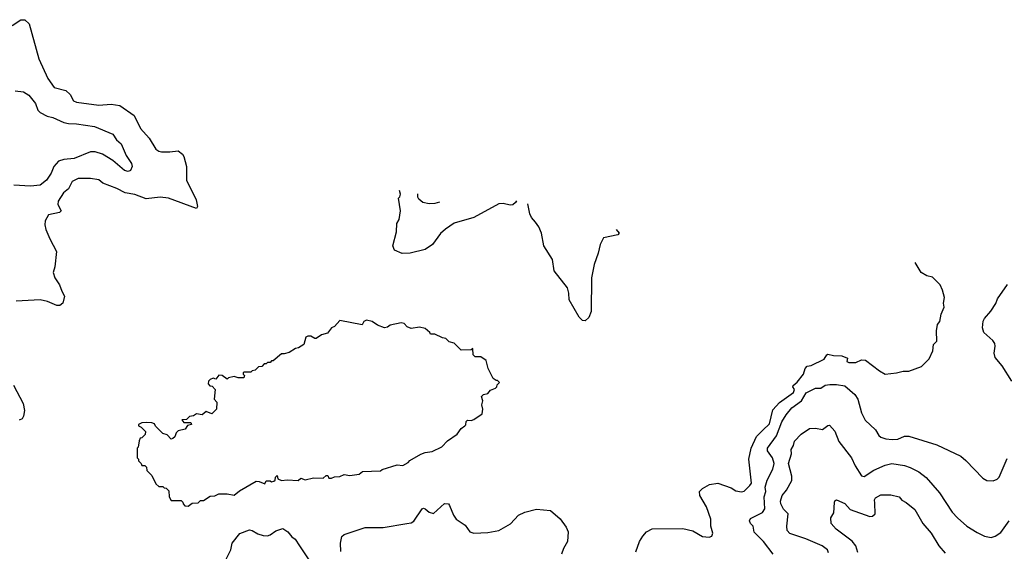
# Model space of a CAD drawing. Extents: x 1678759 to 1859541, y 384609 to 522867.
# Tile 344 of 466: x 1780848 to 1787910, y 516696 to 520506. Entities that reach past the tile are written whole.
import ezdxf

# ---------------------------------------------------------------- set-up
doc = ezdxf.new("R2010")
doc.units = 0

msp = doc.modelspace()

# ---------------------------------------------------------------- linework, layer by layer
at = {"layer": '0CON20XD'}
for points in [[(1780793.8, 520465), (1780855, 520505.8), (1780885, 520506.2), (1780915, 520476.7), (1780985.7, 520225), (1781050, 520085), (1781095, 520020), (1781178.6, 519998.6), (1781209.8, 519969.8), (1781234, 519925), (1781254.1, 519914.1), (1781415, 519893.1), (1781505, 519900.9), (1781565, 519891.9), (1781669.9, 519819.9), (1781715, 519726.7), (1781776.4, 519656.4), (1781825, 519578.8), (1781845, 519564), (1781865, 519558.8), (1781925, 519560), (1781985, 519565.7), (1782015, 519541.4), (1782025.3, 519525.3), (1782044.4, 519455), (1782044.5, 519355), (1782114.3, 519215), (1782123.3, 519166.7), (1782116.1, 519153.9), (1781915, 519227.9), (1781855, 519234.5), (1781755, 519222.7), (1781674.2, 519254.2), (1781605, 519264.2), (1781545, 519296), (1781445, 519333.8), (1781415, 519358.8), (1781355, 519368), (1781267.9, 519367.9), (1781225, 519345.7), (1781198.8, 519295), (1781161.5, 519265), (1781124.3, 519205), (1781121.7, 519181.7), (1781146.2, 519135), (1781132.5, 519125), (1781055, 519108.6), (1781030.8, 519065), (1781028.6, 519035), (1781035, 519003.3), (1781064.4, 518935), (1781111.4, 518845), (1781100, 518735), (1781087.5, 518695), (1781100, 518655), (1781134.3, 518605), (1781149.7, 518559.7), (1781169.2, 518525), (1781157.5, 518475), (1781135, 518458.6), (1781115, 518458.1), (1781047.2, 518487.2), (1780995, 518498.6), (1780822.3, 518487.7)], [(1780815, 519996), (1780875, 519988.9), (1780912.9, 519965), (1780960.5, 519905), (1780977.7, 519857.7), (1780995, 519841.1), (1781045, 519814.4), (1781085, 519804.5), (1781165, 519769.3), (1781196.9, 519763.1), (1781255, 519760.7), (1781385, 519740), (1781516.4, 519686.4), (1781542.5, 519645), (1781575, 519616.7), (1781612.5, 519532.5), (1781648.8, 519475), (1781653.3, 519455), (1781642.5, 519425), (1781625, 519419.2), (1781598.8, 519425), (1781516.9, 519496.9), (1781441.8, 519541.8), (1781389.2, 519559.2), (1781355, 519558.8), (1781239, 519511), (1781165, 519504.6), (1781125, 519491.8), (1781092.5, 519455), (1781073.4, 519406.6), (1781040, 519355), (1780995, 519321.3), (1780925, 519311.8), (1780805, 519320)], [(1784411.9, 519209), (1784404.5, 519195.5), (1784385, 519179.4), (1784365, 519177.5), (1784315, 519188.8), (1784285, 519185.5), (1784105, 519087.3), (1783965, 519047.5), (1783900.8, 519005), (1783866.3, 518973.7), (1783809.2, 518895), (1783755, 518860), (1783647.4, 518832.6), (1783590.7, 518830.7), (1783535, 518854.2), (1783524.4, 518885), (1783551.1, 518985), (1783553.5, 519045), (1783570.6, 519075), (1783579.1, 519135), (1783563.8, 519226.2), (1783575, 519236.2), (1783577.9, 519255), (1783572.5, 519282.6)], [(1783858.3, 519198), (1783825, 519189.4), (1783785, 519186.4), (1783740, 519195), (1783710.3, 519220.3), (1783704.5, 519235), (1783703.8, 519257)], [(1785125.2, 519002.6), (1785146.7, 518975), (1785137.5, 518965), (1785035, 518942.9), (1785010, 518895), (1784997.2, 518832.8), (1784968.3, 518751.7), (1784948.1, 518655), (1784946.7, 518415), (1784928.7, 518371.3), (1784902.9, 518347.1), (1784885, 518349.4), (1784861.4, 518375), (1784789.2, 518499.2), (1784787.3, 518545), (1784777.9, 518585), (1784681.4, 518705), (1784668.1, 518788.1), (1784606.2, 518885), (1784590.4, 518975), (1784570.5, 519020.5), (1784546.2, 519055), (1784518.1, 519088.1), (1784505.7, 519114.3), (1784492.6, 519185.7)], [(1785267.9, 516692.1), (1785292.5, 516765), (1785316, 516805), (1785344.4, 516835.6), (1785385, 516855.8), (1785605, 516858), (1785675, 516841.2), (1785745, 516801.2), (1785793.6, 516796.4), (1785812.5, 516805), (1785820, 516825), (1785803.8, 516875), (1785805.7, 516925), (1785773.8, 517015), (1785726.2, 517095), (1785724.5, 517125), (1785744, 517145), (1785795.5, 517174.5), (1785855, 517183.1), (1785950.2, 517150.2), (1785985, 517128.6), (1786025, 517122), (1786045, 517127.5), (1786085, 517166.7), (1786095.6, 517185), (1786076.7, 517355), (1786093.5, 517435), (1786132.3, 517517.7), (1786177.2, 517562.8), (1786225, 517610), (1786250.6, 517709.4), (1786298.4, 517761.6), (1786397.3, 517835), (1786404.4, 517855), (1786394, 517875), (1786396, 517885), (1786425, 517907.5), (1786470.3, 517965), (1786481.1, 518005), (1786495, 518023.6), (1786525, 518027.1), (1786618.3, 518071.7), (1786635.8, 518104.2), (1786645, 518108.6), (1786685, 518098.4), (1786745, 518096.8), (1786785, 518080), (1786780, 518055), (1786795, 518050), (1786845, 518050), (1786885, 518068.8), (1786915, 518065.7), (1787015, 517988.1), (1787055, 517966), (1787135.9, 517974.1), (1787185, 517986.2), (1787225, 517986.7), (1787315, 518020), (1787370, 518075), (1787397, 518133), (1787403, 518177), (1787427, 518203), (1787422.5, 518275), (1787431.7, 518321.7), (1787447, 518343), (1787457.5, 518395), (1787477.5, 518445), (1787472.5, 518475), (1787480, 518515), (1787467, 518567), (1787450, 518605), (1787395, 518660), (1787355, 518670), (1787313.6, 518693.6), (1787269.6, 518765.1)], [(1787964.6, 517914.6), (1787894.5, 518025), (1787845.2, 518085.2), (1787837.3, 518115), (1787844.6, 518165), (1787841.5, 518185), (1787827.3, 518207.3), (1787763.3, 518265), (1787752.7, 518297.3), (1787757.1, 518345), (1787767.5, 518365), (1787813.6, 518416.4), (1787849, 518471), (1787861.8, 518505), (1787932.5, 518607.5)], [(1782055, 517020), (1782085, 517040), (1782127, 517043), (1782145, 517060), (1782165, 517060), (1782215, 517090), (1782247, 517093), (1782275, 517107.5), (1782335, 517107.5), (1782385, 517097.5), (1782425, 517130), (1782545, 517197.5), (1782566.4, 517196.4), (1782605, 517180), (1782615, 517200), (1782645, 517200), (1782655, 517192.5), (1782671.7, 517198.3), (1782680, 517205), (1782683, 517227), (1782695, 517240), (1782700, 517215), (1782725, 517202.5), (1782765, 517207.5), (1782845, 517202.5), (1782865, 517220), (1782895, 517206.7), (1782955, 517222.5), (1783025, 517220), (1783045, 517240), (1783058.3, 517238.3), (1783065, 517220), (1783085, 517220), (1783105, 517230), (1783145, 517232.5), (1783175, 517246.7), (1783215, 517240), (1783281.7, 517248.3), (1783307, 517267), (1783435, 517272.5), (1783448.3, 517281.7), (1783554.1, 517315.9), (1783595, 517310), (1783635, 517333.3), (1783645, 517346.7), (1783725, 517392), (1783755, 517404), (1783805, 517412), (1783875.7, 517444.3), (1783915, 517486.7), (1783985.9, 517534.1), (1784013.6, 517576.4), (1784040, 517595), (1784047, 517603), (1784050, 517625), (1784060, 517635), (1784085, 517632.5), (1784105, 517640), (1784165, 517680), (1784170, 517715), (1784162.5, 517745), (1784170, 517775), (1784160, 517805), (1784175, 517820), (1784205, 517827.5), (1784225, 517850), (1784260, 517865), (1784270, 517875), (1784271.7, 517888.3), (1784290, 517905), (1784275, 517920), (1784265, 517920), (1784242.5, 517935), (1784207.5, 518005), (1784193, 518063), (1784155, 518090), (1784115, 518090), (1784100, 518105), (1784098.3, 518148.3), (1784085, 518140), (1784015, 518137.5), (1783965, 518187.5), (1783928.3, 518198.3), (1783905, 518220), (1783880, 518225), (1783825, 518252.5), (1783795, 518252.5), (1783790, 518265), (1783755, 518292.5), (1783715, 518303.3), (1783655, 518293.3), (1783627.5, 518305), (1783605, 518327.5), (1783585, 518332.5), (1783505, 518317.5), (1783485, 518302.5), (1783465, 518297.5), (1783415, 518317.5), (1783375, 518343.3), (1783335, 518352.5), (1783317, 518343), (1783305, 518320), (1783145, 518350), (1783105, 518307.5), (1783083.6, 518296.4), (1783055, 518260), (1783013, 518247), (1782975, 518220), (1782965, 518220), (1782935, 518237.5), (1782915, 518237.5), (1782900, 518230), (1782885, 518177.5), (1782847, 518153), (1782825, 518150), (1782781.7, 518121.7), (1782745, 518110), (1782725, 518110), (1782665, 518060), (1782655, 518060), (1782645, 518050), (1782625, 518050), (1782615, 518040), (1782601.7, 518038.3), (1782585, 518020), (1782561.7, 518018.3), (1782537, 517993), (1782515, 517990), (1782505, 517980), (1782455, 517980), (1782450, 517975), (1782450, 517965), (1782460, 517955), (1782455, 517940), (1782415, 517940), (1782385, 517947.5), (1782345, 517940), (1782335, 517930), (1782300, 517955), (1782275, 517957.5), (1782255, 517930), (1782235, 517937.5), (1782215, 517927.5), (1782202.5, 517915), (1782200, 517895), (1782211.7, 517881.7), (1782228.3, 517878.3), (1782250, 517855), (1782242.5, 517785), (1782262.5, 517765), (1782260, 517715), (1782225, 517681.2), (1782185, 517697.5), (1782156.2, 517673.8), (1782115, 517680), (1782095, 517667.5), (1782065, 517662.5), (1782045, 517640), (1782011.7, 517638.3), (1782025, 517620), (1782075, 517620), (1782080, 517605), (1782051.7, 517598.3), (1782035, 517570), (1781985, 517560), (1781970, 517545), (1781960, 517515), (1781947, 517503), (1781935, 517500), (1781905, 517530), (1781875, 517540), (1781821.7, 517591.7), (1781815, 517610), (1781795, 517617.5), (1781755, 517620), (1781725, 517616.7), (1781700, 517605), (1781700, 517595), (1781720, 517585), (1781750, 517555), (1781748.3, 517531.7), (1781725, 517510), (1781713, 517507), (1781703.6, 517486.4), (1781697, 517443), (1781690, 517435), (1781690, 517365), (1781700, 517355), (1781700, 517345), (1781720, 517325), (1781725, 517310), (1781745, 517310), (1781758.3, 517298.3), (1781760, 517275), (1781795, 517240), (1781825, 517180), (1781845, 517160), (1781875, 517160), (1781885, 517150), (1781898.3, 517148.3), (1781918.3, 517128.3), (1781920, 517085), (1781935, 517060), (1782005, 517060), (1782018.3, 517048.3), (1782020, 517035), (1782031.7, 517021.7), (1782055, 517020)], [(1780804.2, 517885.8), (1780872.9, 517755), (1780881.2, 517705), (1780875.6, 517665), (1780865.4, 517644.6), (1780843.6, 517636.4)], [(1786252.5, 516675), (1786181.5, 516765), (1786115, 516832.9), (1786107.8, 516875), (1786089.5, 516895), (1786081.9, 516915), (1786090.2, 516929.8), (1786175, 516974.5), (1786191, 516999), (1786186.9, 517085), (1786198.3, 517125), (1786195.7, 517155), (1786208.6, 517205), (1786248.9, 517285), (1786259.2, 517325), (1786248, 517365), (1786211.8, 517415), (1786212, 517435), (1786276.3, 517523.7), (1786315, 517622.9), (1786344, 517675), (1786386.3, 517723.7), (1786455.8, 517774.2), (1786489.6, 517830.4), (1786555, 517864.7), (1786595, 517863.8), (1786625, 517886.4), (1786658.9, 517891.1), (1786705, 517890.9), (1786765, 517880.8), (1786838.7, 517818.7), (1786859.1, 517785), (1786885, 517687.5), (1786912, 517635), (1786985.7, 517565.7), (1787010, 517525), (1787024.3, 517514.3), (1787060.9, 517500.9), (1787105, 517496.9), (1787145, 517500.5), (1787195, 517520.4), (1787225, 517520.4), (1787425, 517458.6), (1787596.8, 517376.8), (1787635, 517346.2), (1787755, 517220), (1787785, 517203.3), (1787829.3, 517200.7), (1787858.3, 517211.7), (1787873.6, 517226.4), (1787930.3, 517359.7)], [(1786648, 516685), (1786641.2, 516705), (1786603.3, 516735), (1786485.3, 516785.3), (1786372.2, 516822.2), (1786353.1, 516845), (1786350.5, 516875), (1786360, 516965), (1786326.9, 516996.9), (1786306.7, 517035), (1786303.5, 517055), (1786316.7, 517095), (1786348.5, 517135), (1786386.6, 517203.4), (1786386.9, 517235), (1786361.1, 517325), (1786383.2, 517393.2), (1786380.5, 517425), (1786398.9, 517455), (1786404.5, 517485), (1786452.9, 517535), (1786513.6, 517576.4), (1786555, 517579.4), (1786605, 517568.8), (1786643, 517597), (1786655, 517599.2), (1786695, 517556.2), (1786722.1, 517482.1), (1786812.9, 517365), (1786838.9, 517308.9), (1786885, 517236), (1786905, 517232.2), (1786975, 517278.2), (1787055, 517313.9), (1787104.2, 517324.2), (1787195, 517310.8), (1787235, 517297.1), (1787296.2, 517265), (1787349.2, 517225), (1787444.5, 517114.5), (1787535.8, 516975), (1787574.5, 516934.5), (1787641.2, 516875), (1787715, 516829.2), (1787767.5, 516805), (1787815, 516795.7), (1787845, 516803.1), (1787885, 516829.5), (1787945.8, 516914.2)], [(1786858.1, 516688.1), (1786843.9, 516735), (1786818.3, 516768.3), (1786703.6, 516853.6), (1786668.2, 516895), (1786665.6, 516934.4), (1786687.9, 516972.1), (1786691.2, 517045), (1786695, 517058), (1786705, 517065.7), (1786765, 517039.4), (1786805.4, 516995.4), (1786945, 516945.7), (1786965, 516948), (1786982.5, 516965), (1786980.8, 517040.8), (1786979.3, 517065), (1786985, 517078.5), (1787025, 517100), (1787095, 517101.2), (1787156.2, 517086.2), (1787175, 517062), (1787205.6, 517045.6), (1787267.5, 516995), (1787324.6, 516894.6), (1787385.7, 516825), (1787439.4, 516735), (1787485, 516681.1)], [(1783150.5, 516695), (1783148.5, 516755), (1783158.9, 516801.1), (1783175, 516815.6), (1783325, 516866.9), (1783455.6, 516865.6), (1783625, 516895.4), (1783655, 516900.5), (1783675, 516912.5), (1783735, 517000), (1783745, 517004), (1783755, 517000), (1783785, 516976), (1783815, 516966.7), (1783895, 517038.8), (1783922.5, 517035), (1783931.2, 517025), (1783958, 516955), (1783977.5, 516925), (1784041.9, 516881.9), (1784076.2, 516835), (1784105, 516825.7), (1784205, 516831.1), (1784285.4, 516844.6), (1784368.5, 516891.5), (1784425.8, 516955), (1784471.2, 516975), (1784555, 516997.1), (1784655, 516989.2), (1784725, 516929.2), (1784768, 516868), (1784780.9, 516835), (1784776.7, 516765), (1784748.6, 516715), (1784734.4, 516675.6)], [(1782320.7, 516625), (1782362, 516705), (1782371.6, 516755), (1782427.3, 516822.7), (1782495, 516849.7), (1782515, 516844.7), (1782555, 516820), (1782595, 516808.8), (1782625, 516807.5), (1782645, 516814.6), (1782685, 516843.3), (1782735, 516858.6), (1782771.2, 516835), (1782800.3, 516800.3), (1782823.2, 516783.2), (1782855.4, 516735.4), (1782951.1, 516591.1)]]:
    msp.add_lwpolyline(points, dxfattribs=at)

doc.saveas('drawing.dxf')
